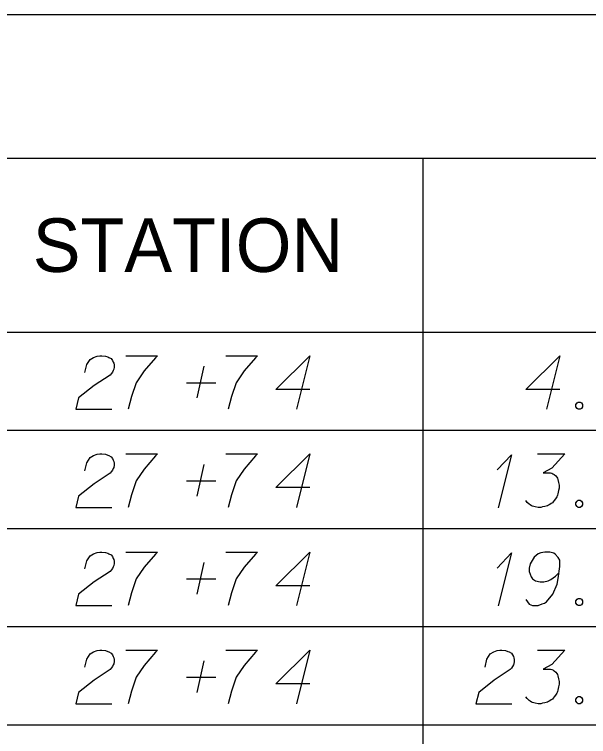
# Model space of a CAD drawing. Extents: x 2074207 to 2076812, y 516372 to 523312.
# Drawn here: x 2076345.6 to 2076397, y 517882.7 to 517947.4 of the extents above; entities that cross this region are included whole.
import ezdxf

# ---------------------------------------------------------------- set-up
doc = ezdxf.new("R2010")
doc.units = 0
for name, color, linetype in [('Prop DirtTable_ Soil Test Results - Outline (Major)', 7, 'Continuous'), ('Prop DirtTable_ Soil Test Results - Outline (Minor)', 7, 'Continuous'), ('Prop DirtTable_ Soil Test Results - Tx (Header - Small)', 7, 'Continuous'), ('Prop DirtTable_ Soil Test Results - Tx (Sample Data)', 7, 'Continuous')]:
    doc.layers.add(name, color=color, linetype=linetype)

msp = doc.modelspace()

# ---------------------------------------------------------------- linework, layer by layer
at = {"layer": 'Prop DirtTable_ Soil Test Results - Outline (Major)'}
for p, q in [((2076260.609, 517947.403), (2076811.903, 517947.403)), ((2076260.609, 517918.918), (2076811.903, 517918.918)), ((2076260.609, 517918.918), (2076811.903, 517918.918))]:
    msp.add_line(p, q, dxfattribs=at)
at = {"layer": 'Prop DirtTable_ Soil Test Results - Outline (Minor)'}
for p, q in [((2076260.609, 517934.518), (2076811.903, 517934.518)), ((2076382.2, 517934.518), (2076382.2, 517910.118)), ((2076260.609, 517910.118), (2076811.903, 517910.118)), ((2076260.609, 517910.118), (2076811.903, 517910.118)), ((2076382.2, 517910.118), (2076382.2, 517901.318)), ((2076260.609, 517901.318), (2076811.903, 517901.318)), ((2076260.609, 517901.318), (2076811.903, 517901.318)), ((2076382.2, 517901.318), (2076382.2, 517892.518)), ((2076260.609, 517892.518), (2076811.903, 517892.518)), ((2076260.609, 517892.518), (2076811.903, 517892.518)), ((2076382.2, 517892.518), (2076382.2, 517883.718)), ((2076260.609, 517883.718), (2076811.903, 517883.718)), ((2076260.609, 517883.718), (2076811.903, 517883.718)), ((2076382.2, 517883.718), (2076382.2, 517874.918))]:
    msp.add_line(p, q, dxfattribs=at)
at = {"layer": 'Prop DirtTable_ Soil Test Results - Tx (Sample Data)'}
for points in [[(2076351.927, 517915.295), (2076352.103, 517916.013), (2076352.386, 517916.467), (2076352.703, 517916.656), (2076353.02, 517916.769), (2076353.267, 517916.807), (2076353.444, 517916.807), (2076353.761, 517916.769), (2076353.973, 517916.693), (2076354.079, 517916.656), (2076354.29, 517916.542), (2076354.396, 517916.391), (2076354.467, 517916.24), (2076354.502, 517916.126), (2076354.537, 517915.975), (2076354.537, 517915.786), (2076354.502, 517915.597), (2076354.467, 517915.484), (2076354.396, 517915.333), (2076354.29, 517915.182), (2076354.185, 517915.068), (2076352.738, 517914.123), (2076351.363, 517913.027), (2076351.116, 517912.007), (2076354.326, 517912.007)], [(2076355.596, 517916.807), (2076358.418, 517916.807), (2076358.241, 517916.618), (2076357.218, 517915.446), (2076356.513, 517914.388), (2076356.089, 517913.141), (2076355.807, 517912.007)], [(2076364.556, 517916.807), (2076367.378, 517916.807), (2076367.201, 517916.618), (2076366.178, 517915.446), (2076365.473, 517914.388), (2076365.049, 517913.141), (2076364.767, 517912.007)], [(2076372.069, 517913.783), (2076369.036, 517913.783), (2076372.069, 517916.807), (2076370.87, 517912.007)], [(2076394.469, 517913.783), (2076391.436, 517913.783), (2076394.469, 517916.807), (2076393.27, 517912.007)], [(2076361.98, 517913.027), (2076362.615, 517915.862)], [(2076361.028, 517914.388), (2076363.638, 517914.388)], [(2076396.127, 517912.649), (2076396.304, 517912.649), (2076396.409, 517912.574), (2076396.515, 517912.423), (2076396.515, 517912.234), (2076396.409, 517912.082), (2076396.304, 517912.007), (2076396.127, 517912.007), (2076396.021, 517912.082), (2076395.916, 517912.234), (2076395.916, 517912.423), (2076396.021, 517912.574), (2076396.127, 517912.649)], [(2076351.927, 517906.495), (2076352.103, 517907.213), (2076352.386, 517907.667), (2076352.703, 517907.856), (2076353.02, 517907.969), (2076353.267, 517908.007), (2076353.444, 517908.007), (2076353.761, 517907.969), (2076353.973, 517907.893), (2076354.079, 517907.856), (2076354.29, 517907.742), (2076354.396, 517907.591), (2076354.467, 517907.44), (2076354.502, 517907.326), (2076354.537, 517907.175), (2076354.537, 517906.986), (2076354.502, 517906.797), (2076354.467, 517906.684), (2076354.396, 517906.533), (2076354.29, 517906.382), (2076354.185, 517906.268), (2076352.738, 517905.323), (2076351.363, 517904.227), (2076351.116, 517903.207), (2076354.326, 517903.207)], [(2076355.596, 517908.007), (2076358.418, 517908.007), (2076358.241, 517907.818), (2076357.218, 517906.646), (2076356.513, 517905.588), (2076356.089, 517904.341), (2076355.807, 517903.207)], [(2076364.556, 517908.007), (2076367.378, 517908.007), (2076367.201, 517907.818), (2076366.178, 517906.646), (2076365.473, 517905.588), (2076365.049, 517904.341), (2076364.767, 517903.207)], [(2076372.069, 517904.983), (2076369.036, 517904.983), (2076372.069, 517908.007), (2076370.87, 517903.207)], [(2076388.86, 517906.571), (2076390.13, 517907.931), (2076388.931, 517903.169)], [(2076392.459, 517908.007), (2076394.928, 517908.007), (2076393.764, 517906.722), (2076392.988, 517906.306), (2076393.623, 517906.306), (2076393.764, 517906.268), (2076393.834, 517906.23), (2076393.905, 517906.193), (2076393.975, 517906.155), (2076394.117, 517906.041), (2076394.187, 517905.928), (2076394.258, 517905.815), (2076394.293, 517905.701), (2076394.363, 517905.437), (2076394.399, 517905.21), (2076394.399, 517905.097), (2076394.399, 517904.945), (2076394.363, 517904.719), (2076394.328, 517904.567), (2076394.293, 517904.416), (2076394.258, 517904.303), (2076394.222, 517904.227), (2076394.187, 517904.152), (2076394.152, 517904.076), (2076394.081, 517903.963), (2076393.975, 517903.812), (2076393.87, 517903.698), (2076393.799, 517903.623), (2076393.693, 517903.547), (2076393.587, 517903.471), (2076393.446, 517903.396), (2076393.376, 517903.358), (2076393.129, 517903.282), (2076392.917, 517903.245), (2076392.776, 517903.207), (2076392.529, 517903.207), (2076392.247, 517903.245), (2076392.141, 517903.282), (2076392.035, 517903.32), (2076391.929, 517903.358), (2076391.824, 517903.434), (2076391.718, 517903.509), (2076391.541, 517903.66), (2076391.436, 517903.812)], [(2076361.98, 517904.227), (2076362.615, 517907.062)], [(2076361.028, 517905.588), (2076363.638, 517905.588)], [(2076396.127, 517903.849), (2076396.304, 517903.849), (2076396.409, 517903.774), (2076396.515, 517903.623), (2076396.515, 517903.434), (2076396.409, 517903.282), (2076396.304, 517903.207), (2076396.127, 517903.207), (2076396.021, 517903.282), (2076395.916, 517903.434), (2076395.916, 517903.623), (2076396.021, 517903.774), (2076396.127, 517903.849)], [(2076351.927, 517897.695), (2076352.103, 517898.413), (2076352.386, 517898.867), (2076352.703, 517899.056), (2076353.02, 517899.169), (2076353.267, 517899.207), (2076353.444, 517899.207), (2076353.761, 517899.169), (2076353.973, 517899.093), (2076354.079, 517899.056), (2076354.29, 517898.942), (2076354.396, 517898.791), (2076354.467, 517898.64), (2076354.502, 517898.526), (2076354.537, 517898.375), (2076354.537, 517898.186), (2076354.502, 517897.997), (2076354.467, 517897.884), (2076354.396, 517897.733), (2076354.29, 517897.582), (2076354.185, 517897.468), (2076352.738, 517896.523), (2076351.363, 517895.427), (2076351.116, 517894.407), (2076354.326, 517894.407)], [(2076355.596, 517899.207), (2076358.418, 517899.207), (2076358.241, 517899.018), (2076357.218, 517897.846), (2076356.513, 517896.788), (2076356.089, 517895.541), (2076355.807, 517894.407)], [(2076364.556, 517899.207), (2076367.378, 517899.207), (2076367.201, 517899.018), (2076366.178, 517897.846), (2076365.473, 517896.788), (2076365.049, 517895.541), (2076364.767, 517894.407)], [(2076372.069, 517896.183), (2076369.036, 517896.183), (2076372.069, 517899.207), (2076370.87, 517894.407)], [(2076388.86, 517897.771), (2076390.13, 517899.131), (2076388.931, 517894.369)], [(2076391.436, 517894.936), (2076391.718, 517894.52), (2076392.035, 517894.407), (2076392.529, 517894.407), (2076392.882, 517894.558), (2076393.094, 517894.634), (2076393.27, 517894.747), (2076393.834, 517895.427), (2076394.222, 517896.334), (2076394.328, 517896.826), (2076394.469, 517897.922), (2076394.469, 517898.489), (2076394.328, 517898.715), (2076394.046, 517899.018), (2076393.94, 517899.093), (2076393.587, 517899.207), (2076393.129, 517899.207), (2076392.776, 517899.131), (2076392.529, 517899.056), (2076392.176, 517898.753), (2076391.824, 517898.149), (2076391.718, 517897.771), (2076391.718, 517897.468), (2076391.894, 517896.977), (2076392.035, 517896.788), (2076392.282, 517896.637), (2076392.706, 517896.523), (2076393.023, 517896.523), (2076393.411, 517896.637), (2076393.658, 517896.75), (2076394.081, 517897.052), (2076394.293, 517897.241), (2076394.399, 517897.355)], [(2076361.98, 517895.427), (2076362.615, 517898.262)], [(2076361.028, 517896.788), (2076363.638, 517896.788)], [(2076396.127, 517895.049), (2076396.304, 517895.049), (2076396.409, 517894.974), (2076396.515, 517894.823), (2076396.515, 517894.634), (2076396.409, 517894.482), (2076396.304, 517894.407), (2076396.127, 517894.407), (2076396.021, 517894.482), (2076395.916, 517894.634), (2076395.916, 517894.823), (2076396.021, 517894.974), (2076396.127, 517895.049)], [(2076351.927, 517888.895), (2076352.103, 517889.613), (2076352.386, 517890.067), (2076352.703, 517890.256), (2076353.02, 517890.369), (2076353.267, 517890.407), (2076353.444, 517890.407), (2076353.761, 517890.369), (2076353.973, 517890.293), (2076354.079, 517890.256), (2076354.29, 517890.142), (2076354.396, 517889.991), (2076354.467, 517889.84), (2076354.502, 517889.726), (2076354.537, 517889.575), (2076354.537, 517889.386), (2076354.502, 517889.197), (2076354.467, 517889.084), (2076354.396, 517888.933), (2076354.29, 517888.782), (2076354.185, 517888.668), (2076352.738, 517887.723), (2076351.363, 517886.627), (2076351.116, 517885.607), (2076354.326, 517885.607)], [(2076355.596, 517890.407), (2076358.418, 517890.407), (2076358.241, 517890.218), (2076357.218, 517889.046), (2076356.513, 517887.988), (2076356.089, 517886.741), (2076355.807, 517885.607)], [(2076364.556, 517890.407), (2076367.378, 517890.407), (2076367.201, 517890.218), (2076366.178, 517889.046), (2076365.473, 517887.988), (2076365.049, 517886.741), (2076364.767, 517885.607)], [(2076372.069, 517887.383), (2076369.036, 517887.383), (2076372.069, 517890.407), (2076370.87, 517885.607)], [(2076387.767, 517888.895), (2076387.943, 517889.613), (2076388.226, 517890.067), (2076388.543, 517890.256), (2076388.86, 517890.369), (2076389.107, 517890.407), (2076389.284, 517890.407), (2076389.601, 517890.369), (2076389.813, 517890.293), (2076389.919, 517890.256), (2076390.13, 517890.142), (2076390.236, 517889.991), (2076390.307, 517889.84), (2076390.342, 517889.726), (2076390.377, 517889.575), (2076390.377, 517889.386), (2076390.342, 517889.197), (2076390.307, 517889.084), (2076390.236, 517888.933), (2076390.13, 517888.782), (2076390.025, 517888.668), (2076388.578, 517887.723), (2076387.203, 517886.627), (2076386.956, 517885.607), (2076390.166, 517885.607)], [(2076392.459, 517890.407), (2076394.928, 517890.407), (2076393.764, 517889.122), (2076392.988, 517888.706), (2076393.623, 517888.706), (2076393.764, 517888.668), (2076393.834, 517888.63), (2076393.905, 517888.593), (2076393.975, 517888.555), (2076394.117, 517888.441), (2076394.187, 517888.328), (2076394.258, 517888.215), (2076394.293, 517888.101), (2076394.363, 517887.837), (2076394.399, 517887.61), (2076394.399, 517887.497), (2076394.399, 517887.345), (2076394.363, 517887.119), (2076394.328, 517886.967), (2076394.293, 517886.816), (2076394.258, 517886.703), (2076394.222, 517886.627), (2076394.187, 517886.552), (2076394.152, 517886.476), (2076394.081, 517886.363), (2076393.975, 517886.212), (2076393.87, 517886.098), (2076393.799, 517886.023), (2076393.693, 517885.947), (2076393.587, 517885.871), (2076393.446, 517885.796), (2076393.376, 517885.758), (2076393.129, 517885.682), (2076392.917, 517885.645), (2076392.776, 517885.607), (2076392.529, 517885.607), (2076392.247, 517885.645), (2076392.141, 517885.682), (2076392.035, 517885.72), (2076391.929, 517885.758), (2076391.824, 517885.834), (2076391.718, 517885.909), (2076391.541, 517886.06), (2076391.436, 517886.212)], [(2076361.98, 517886.627), (2076362.615, 517889.462)], [(2076361.028, 517887.988), (2076363.638, 517887.988)], [(2076396.127, 517886.249), (2076396.304, 517886.249), (2076396.409, 517886.174), (2076396.515, 517886.023), (2076396.515, 517885.834), (2076396.409, 517885.682), (2076396.304, 517885.607), (2076396.127, 517885.607), (2076396.021, 517885.682), (2076395.916, 517885.834), (2076395.916, 517886.023), (2076396.021, 517886.174), (2076396.127, 517886.249)]]:
    msp.add_lwpolyline(points, dxfattribs=at)

# ---------------------------------------------------------------- texts
at = {"layer": 'Prop DirtTable_ Soil Test Results - Tx (Header - Small)'}
msp.add_text('STATION', height=4.8, dxfattribs=at).set_placement((2076347.248, 517924.318))

doc.saveas('drawing.dxf')
